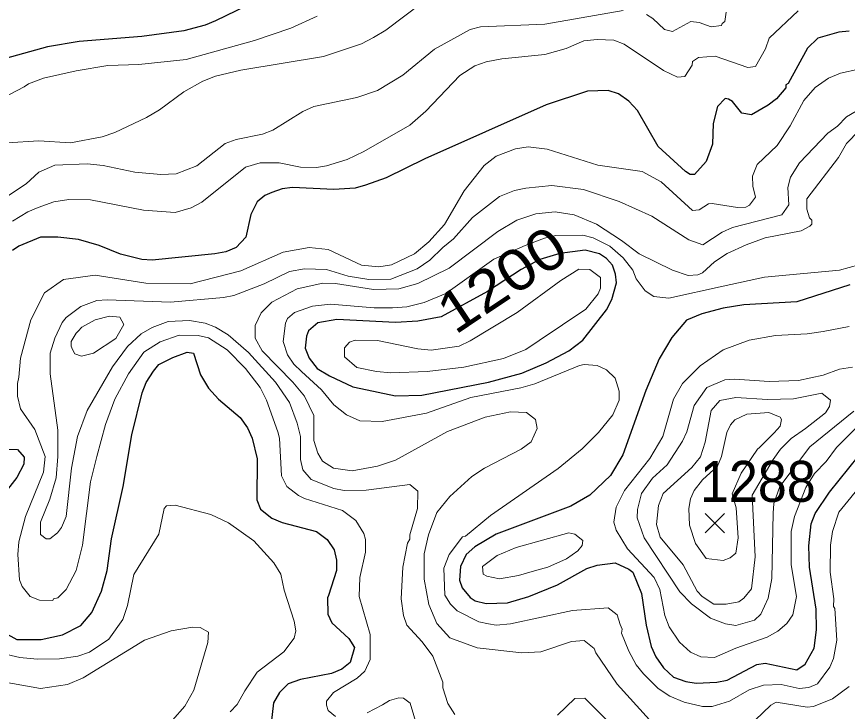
# Model space of a CAD drawing. Extents: x 423 to 448.8, y 7456.3 to 7484.
# Drawn here: x 429.234 to 430.855, y 7480.803 to 7482.159 of the extents above; entities that cross this region are included whole.
import ezdxf
from ezdxf.enums import TextEntityAlignment as Align

# ---------------------------------------------------------------- set-up
doc = ezdxf.new("R2010")
doc.units = 0
doc.header["$LTSCALE"] = 0.032
for name, color, linetype, lineweight in [('1', 7, 'Continuous', 25), ('2', 7, 'Continuous', 13), ('21', 7, 'Continuous', 25)]:
    doc.layers.add(name, color=color, linetype=linetype, lineweight=lineweight)
doc.layers.add('61', color=7, linetype='Continuous')

msp = doc.modelspace()

# ---------------------------------------------------------------- linework, layer by layer
at = {"layer": '1'}
for points in [[(429.6827, 7482.1806), (429.6224, 7482.1512), (429.6023, 7482.1427), (429.5605, 7482.1319), (429.4786, 7482.1203), (429.3563, 7482.111), (429.2945, 7482.1002), (429.2125, 7482.0778)], [(430.8584, 7482.1311), (430.8383, 7482.1288), (430.7973, 7482.1172), (430.7772, 7482.0979), (430.7393, 7482.029), (430.7346, 7482.0259), (430.7346, 7482.0205), (430.7168, 7481.9988), (430.7006, 7481.9865), (430.6681, 7481.9679), (430.6488, 7481.971), (430.631, 7481.9934), (430.6232, 7481.9981), (430.6163, 7481.9996), (430.6016, 7481.9842), (430.5931, 7481.9509), (430.5915, 7481.9107), (430.5792, 7481.8767), (430.5567, 7481.8511), (430.5482, 7481.8511), (430.539, 7481.8573), (430.4856, 7481.906), (430.4454, 7481.9764), (430.4284, 7481.9942), (430.4083, 7482.0089), (430.3881, 7482.0151), (430.3479, 7482.0136), (430.2674, 7481.9873), (430.0308, 7481.882), (429.955, 7481.8449), (429.9148, 7481.8302), (429.8947, 7481.8248), (429.8529, 7481.8217), (429.7725, 7481.8256), (429.7524, 7481.8233), (429.7322, 7481.8163), (429.7183, 7481.8101), (429.7036, 7481.7977), (429.6912, 7481.773), (429.6812, 7481.7289), (429.6626, 7481.7088), (429.6425, 7481.7003), (429.6209, 7481.6964), (429.4987, 7481.684), (429.4786, 7481.6856), (429.4368, 7481.6956), (429.395, 7481.7127), (429.3548, 7481.7243), (429.3146, 7481.7289), (429.2805, 7481.7289), (429.2388, 7481.7111), (429.2264, 7481.7026)], [(430.86, 7481.6361), (430.7563, 7481.6028), (430.6527, 7481.5966), (430.6124, 7481.5905), (430.5707, 7481.5796), (430.5413, 7481.5672), (430.5126, 7481.5332), (430.4879, 7481.4915), (430.4616, 7481.4296), (430.4167, 7481.3043), (430.3927, 7481.2641), (430.3526, 7481.2254), (430.3154, 7481.2037), (430.17, 7481.1496), (430.1283, 7481.1248), (430.1112, 7481.1094), (430.1004, 7481.0862), (430.0981, 7481.0598), (430.1035, 7481.0444), (430.1189, 7481.0258), (430.129, 7481.0189), (430.1499, 7481.0142), (430.1917, 7481.015), (430.2335, 7481.0274), (430.2891, 7481.0506), (430.3463, 7481.0823), (430.3665, 7481.0885), (430.4021, 7481.0931), (430.4284, 7481.0807), (430.4361, 7481.0754), (430.4531, 7481.0336), (430.4624, 7480.9717), (430.4724, 7480.9299), (430.4809, 7480.9098), (430.4964, 7480.8882), (430.5157, 7480.8704), (430.5397, 7480.8619), (430.5599, 7480.8588), (430.6001, 7480.8603), (430.6202, 7480.8642), (430.6782, 7480.8951), (430.6944, 7480.8975), (430.7563, 7480.8843), (430.7725, 7480.8959), (430.7903, 7480.9268), (430.7949, 7480.9624), (430.7942, 7481.0027), (430.781, 7481.0846), (430.7795, 7481.1264), (430.7841, 7481.1697), (430.7919, 7481.1898), (430.8197, 7481.2316), (430.9334, 7481.3716)], [(429.204, 7480.9608), (429.2349, 7480.9439), (429.2821, 7480.9439), (429.3239, 7480.9531), (429.3594, 7480.9709), (429.3811, 7480.9965), (429.3996, 7481.0382), (429.4105, 7481.0785), (429.419, 7481.1403), (429.4422, 7481.2424), (429.4592, 7481.343), (429.4793, 7481.425), (429.487, 7481.4451), (429.501, 7481.4675), (429.5118, 7481.4806), (429.5389, 7481.4938), (429.5667, 7481.5046), (429.5791, 7481.5023), (429.593, 7481.4605), (429.6085, 7481.4342), (429.6278, 7481.4126), (429.6703, 7481.377), (429.6843, 7481.3569), (429.6936, 7481.3368), (429.7036, 7481.2966), (429.7028, 7481.2161), (429.7098, 7481.1983), (429.7322, 7481.1805), (429.7524, 7481.172), (429.8189, 7481.1542), (429.8397, 7481.1388), (429.8537, 7481.1187), (429.8583, 7481.0986), (429.8583, 7481.0785), (429.8429, 7481.0296), (429.8405, 7481.0251), (429.8413, 7480.9934), (429.849, 7480.9763), (429.8823, 7480.9454), (429.8931, 7480.9284), (429.8846, 7480.899), (429.8684, 7480.8858), (429.8483, 7480.8773), (429.7879, 7480.8657), (429.7639, 7480.8572), (429.7469, 7480.8402), (429.7353, 7480.8201), (429.7307, 7480.7806)], [(429.2001, 7481.3159), (429.2357, 7481.3143), (429.2488, 7481.2996), (429.2481, 7481.2857), (429.2349, 7481.2602), (429.2001, 7481.2161)]]:
    msp.add_lwpolyline(points, dxfattribs=at)
msp.add_lwpolyline([(429.9055, 7481.4334), (429.9736, 7481.4195), (430.0246, 7481.4203), (430.1546, 7481.4458), (430.2195, 7481.4636), (430.2675, 7481.4837), (430.3115, 7481.5069), (430.3386, 7481.5278), (430.385, 7481.5873), (430.3951, 7481.6075), (430.4044, 7481.64), (430.4028, 7481.657), (430.3966, 7481.674), (430.385, 7481.6871), (430.3711, 7481.6964), (430.3433, 7481.7034), (430.2938, 7481.6972), (430.2551, 7481.6856), (430.2184, 7481.6661), (430.1528, 7481.6227), (430.0627, 7481.5736), (430.0169, 7481.5649), (429.9736, 7481.5626), (429.8591, 7481.568), (429.8219, 7481.5619), (429.8034, 7481.5464), (429.7995, 7481.5356), (429.7972, 7481.5123), (429.8049, 7481.493), (429.8204, 7481.4729), (429.8444, 7481.4582), (429.89, 7481.4366)], close=True, dxfattribs=at)
at = {"layer": '2'}
for points in [[(429.2156, 7481.913), (429.2775, 7481.9169), (429.3393, 7481.913), (429.4012, 7481.9246), (429.426, 7481.9331), (429.4878, 7481.9625), (429.5126, 7481.9772), (429.5605, 7482.0128), (429.5977, 7482.0336), (429.6224, 7482.0429), (429.6719, 7482.0546), (429.8328, 7482.0816), (429.9071, 7482.1063), (429.9303, 7482.1187), (429.9542, 7482.1326), (430.0262, 7482.1868)], [(429.8204, 7482.1605), (429.7694, 7482.1365), (429.6982, 7482.1125), (429.5652, 7482.0754), (429.4724, 7482.0661), (429.412, 7482.0638), (429.3502, 7482.0538), (429.2867, 7482.0391), (429.2573, 7482.0282), (429.2488, 7482.0221), (429.1475, 7481.9695), (429.0965, 7481.9393), (429.0338, 7481.8905), (429.0121, 7481.8697), (428.9626, 7481.8086), (428.9348, 7481.756), (428.9162, 7481.6848), (428.9139, 7481.6431), (428.9186, 7481.6106), (428.9162, 7481.5873), (428.9016, 7481.5796)], [(429.5157, 7481.8511), (429.5451, 7481.8527), (429.586, 7481.8681), (429.641, 7481.9114), (429.6626, 7481.9192), (429.7137, 7481.93), (429.7338, 7481.9377), (429.7926, 7481.9741), (429.8142, 7481.9841), (429.8978, 7482.0012), (429.938, 7482.0151), (429.9874, 7482.0453), (430.0494, 7482.0955), (430.119, 7482.1342), (430.1391, 7482.1396), (430.2644, 7482.1443), (430.4175, 7482.1713)], [(430.7586, 7482.1705), (430.7022, 7482.1172), (430.6952, 7482.0963), (430.6759, 7482.0622), (430.6604, 7482.0599), (430.597, 7482.0824), (430.5645, 7482.0793), (430.5529, 7482.0715), (430.5521, 7482.0646), (430.5381, 7482.0422), (430.5235, 7482.0414), (430.4964, 7482.0545), (430.4191, 7482.1056), (430.399, 7482.1133), (430.3665, 7482.1149), (430.3409, 7482.1118), (430.3062, 7482.0971), (430.2644, 7482.0855), (430.1809, 7482.077), (430.1499, 7482.0708), (430.1283, 7482.063), (430.0989, 7482.0445), (430.0323, 7481.9749), (430.0014, 7481.9478), (429.9117, 7481.896), (429.8792, 7481.8805), (429.839, 7481.8681), (429.8189, 7481.865), (429.7879, 7481.8658)], [(430.4631, 7482.1636), (430.4755, 7482.1559), (430.4979, 7482.1342), (430.5134, 7482.1304), (430.5498, 7482.1497), (430.566, 7482.1481), (430.5892, 7482.1396), (430.6093, 7482.1419), (430.6109, 7482.1458), (430.6155, 7482.1497), (430.6186, 7482.1682)], [(429.4824, 7481.5046), (429.4522, 7481.4621), (429.426, 7481.4126), (429.4074, 7481.3631), (429.3904, 7481.3012), (429.378, 7481.2517), (429.3625, 7481.128), (429.3502, 7481.0785), (429.3308, 7481.0413), (429.3146, 7481.0251), (429.306, 7481.0228), (429.3045, 7481.0197), (429.279, 7481.0204), (429.2604, 7481.0274), (429.245, 7481.0475), (429.2395, 7481.0599), (429.2364, 7481.1094), (429.2388, 7481.1341), (429.2512, 7481.1836), (429.2867, 7481.2703), (429.2898, 7481.3012), (429.2697, 7481.3538), (429.2419, 7481.394), (429.2357, 7481.4188), (429.2357, 7481.4435), (429.2388, 7481.4559), (429.2419, 7481.493), (429.262, 7481.5673), (429.2883, 7481.6206), (429.3254, 7481.6462), (429.3873, 7481.6546), (429.4863, 7481.6392), (429.5729, 7481.6376), (429.6719, 7481.6632), (429.7539, 7481.6995), (429.805, 7481.7088), (429.8421, 7481.7049), (429.907, 7481.674), (429.9411, 7481.6709), (429.9658, 7481.6748), (430.0107, 7481.6964), (430.0385, 7481.7196), (430.0687, 7481.7537), (430.1073, 7481.8194), (430.146, 7481.8689), (430.17, 7481.8867), (430.2072, 7481.9014), (430.2319, 7481.9052), (430.269, 7481.9006), (430.368, 7481.8697), (430.4547, 7481.8573), (430.4918, 7481.8372), (430.5529, 7481.7807), (430.566, 7481.7823), (430.5838, 7481.7939), (430.5908, 7481.7946), (430.6403, 7481.7869), (430.6565, 7481.7877), (430.6642, 7481.7916), (430.6759, 7481.8071), (430.6704, 7481.8287), (430.6697, 7481.848), (430.6789, 7481.8705), (430.7176, 7481.9076), (430.7431, 7481.9463), (430.7702, 7481.9958), (430.7918, 7482.0213), (430.8182, 7482.0391), (430.8413, 7482.0491), (430.877, 7482.0568)], [(430.8832, 7481.9816), (430.8532, 7481.9636), (430.8359, 7481.9455), (430.8166, 7481.9316), (430.7617, 7481.8743), (430.7439, 7481.8457), (430.7385, 7481.8256), (430.7408, 7481.7923), (430.7269, 7481.7722), (430.631, 7481.7475), (430.6109, 7481.7389), (430.573, 7481.7142), (430.5459, 7481.7235), (430.4732, 7481.7699), (430.4098, 7481.7985), (430.3402, 7481.8217), (430.2783, 7481.8295), (430.2273, 7481.8248), (430.2056, 7481.8202), (430.1762, 7481.8086), (430.1236, 7481.7676), (430.0864, 7481.7258), (430.0656, 7481.7088), (430.04, 7481.6841), (430.0153, 7481.667), (429.9643, 7481.6469), (429.921, 7481.6462), (429.8808, 7481.6531), (429.839, 7481.6655), (429.7957, 7481.667), (429.7663, 7481.6616), (429.7168, 7481.6376), (429.658, 7481.6152), (429.6379, 7481.6113), (429.5342, 7481.6021), (429.4105, 7481.6067), (429.3904, 7481.6051), (429.3594, 7481.5936), (429.3308, 7481.5719), (429.3231, 7481.5626), (429.3084, 7481.5317), (429.2999, 7481.5023), (429.2999, 7481.4621), (429.3146, 7481.3523), (429.3146, 7481.3012), (429.3115, 7481.2594), (429.2991, 7481.2177), (429.2805, 7481.1728), (429.2805, 7481.1488), (429.2921, 7481.1403), (429.2991, 7481.1403)], [(430.8777, 7481.937), (430.853, 7481.9114), (430.8375, 7481.8844), (430.7756, 7481.8039), (430.7756, 7481.7838), (430.781, 7481.7668), (430.7857, 7481.7621), (430.7857, 7481.7544), (430.7818, 7481.7506), (430.7648, 7481.7413), (430.6944, 7481.7274), (430.6573, 7481.7142), (430.6202, 7481.6972), (430.5954, 7481.681), (430.5722, 7481.6593), (430.5629, 7481.6554), (430.5443, 7481.6539), (430.5134, 7481.6647), (430.4485, 7481.6964), (430.4144, 7481.7227), (430.3657, 7481.7545), (430.3216, 7481.7722), (430.2845, 7481.7784), (430.2474, 7481.7746), (430.2102, 7481.7622), (430.1731, 7481.7397), (430.078, 7481.6686), (430.0169, 7481.6384), (429.9798, 7481.6284), (429.9303, 7481.6268), (429.856, 7481.6384), (429.8313, 7481.6392), (429.7817, 7481.6284), (429.7322, 7481.6021), (429.7113, 7481.5812), (429.7051, 7481.5688), (429.6998, 7481.5565), (429.6998, 7481.5317), (429.7129, 7481.507), (429.7732, 7481.4458), (429.7957, 7481.4188), (429.8142, 7481.3809), (429.8142, 7481.3321), (429.822, 7481.3074), (429.8312, 7481.2919), (429.8521, 7481.278), (429.8885, 7481.2726), (429.938, 7481.2818), (429.9735, 7481.2935), (430.0749, 7481.3499), (430.1484, 7481.3777), (430.1979, 7481.3878), (430.2288, 7481.387), (430.2466, 7481.3731), (430.2497, 7481.3553), (430.2381, 7481.3298), (430.2187, 7481.3151), (430.1468, 7481.278), (430.1221, 7481.2617), (430.0795, 7481.2231), (430.054, 7481.1914), (430.0377, 7481.1481), (430.0293, 7481.1109), (430.0293, 7481.0614), (430.0385, 7481.0119), (430.054, 7480.9748), (430.0795, 7480.947), (430.1329, 7480.9276), (430.2195, 7480.9175), (430.2567, 7480.9199), (430.317, 7480.94), (430.3417, 7480.9415), (430.361, 7480.9261), (430.3641, 7480.9176), (430.4059, 7480.8564), (430.4686, 7480.7868)], [(429.2063, 7481.8024), (429.2527, 7481.8333), (429.2775, 7481.8557), (429.3084, 7481.8697), (429.3718, 7481.872), (429.4028, 7481.8689), (429.4646, 7481.8557), (429.5157, 7481.8511)], [(429.7879, 7481.8658), (429.7462, 7481.8743), (429.709, 7481.8743), (429.6804, 7481.8658), (429.5953, 7481.797), (429.5745, 7481.7861), (429.5435, 7481.7769), (429.4816, 7481.7815), (429.378, 7481.8016), (429.3362, 7481.8024), (429.3068, 7481.7978), (429.2759, 7481.7869), (429.2558, 7481.7784), (429.2264, 7481.7599)], [(430.877, 7481.6748), (430.8398, 7481.6647), (430.6929, 7481.6508), (430.6124, 7481.633), (430.5065, 7481.6098), (430.4771, 7481.6129), (430.4601, 7481.6245), (430.443, 7481.6477), (430.4361, 7481.6647), (430.4175, 7481.6887), (430.3912, 7481.7111), (430.3588, 7481.7274), (430.3386, 7481.7328), (430.286, 7481.732), (430.2639, 7481.727), (430.2264, 7481.7127), (430.1649, 7481.6857), (430.0718, 7481.6191), (430.0293, 7481.6013), (429.9952, 7481.5928), (429.9674, 7481.5912), (429.9318, 7481.5912), (429.8467, 7481.5982), (429.8111, 7481.5943), (429.7763, 7481.5819), (429.7624, 7481.5704), (429.7585, 7481.5611), (429.7539, 7481.5255), (429.7624, 7481.4992), (429.7748, 7481.4814), (429.7902, 7481.4667), (429.8289, 7481.4312), (429.8529, 7481.4018), (429.8776, 7481.3824), (429.904, 7481.3708), (429.9473, 7481.3693), (430.0339, 7481.3855), (430.1205, 7481.4157), (430.218, 7481.435), (430.245, 7481.4427), (430.3325, 7481.4783), (430.3417, 7481.4806), (430.3665, 7481.4783), (430.385, 7481.4698), (430.4021, 7481.4536), (430.4098, 7481.4281), (430.4098, 7481.411), (430.3974, 7481.3824), (430.3695, 7481.3476), (430.3378, 7481.3159), (430.2906, 7481.2772), (430.1584, 7481.1859), (430.1097, 7481.1457), (430.1043, 7481.1442), (430.078, 7481.1094), (430.0679, 7481.0831), (430.0695, 7481.0305), (430.0803, 7481.0127), (430.0934, 7480.9996), (430.136, 7480.9779), (430.1546, 7480.974), (430.17, 7480.9717), (430.1979, 7480.974), (430.3185, 7481.0003), (430.3881, 7481.0057), (430.4059, 7480.9918), (430.4113, 7480.9733), (430.4152, 7480.964), (430.4144, 7480.9562), (430.4284, 7480.9207), (430.443, 7480.8944), (430.4569, 7480.8766), (430.4856, 7480.848), (430.5088, 7480.8332), (430.5366, 7480.8217), (430.5722, 7480.8131), (430.5908, 7480.8131), (430.6248, 7480.8232), (430.6635, 7480.8456), (430.6913, 7480.8549), (430.7254, 7480.8557), (430.761, 7480.8479), (430.7795, 7480.8503), (430.7965, 7480.8572), (430.8205, 7480.8897), (430.8275, 7480.9067), (430.8344, 7480.9423), (430.8305, 7481.0042), (430.8275, 7481.008), (430.8282, 7481.0228), (430.8213, 7481.0754), (430.822, 7481.128), (430.8259, 7481.1543), (430.8383, 7481.1921), (430.8878, 7481.2525)], [(429.2991, 7481.1403), (429.3138, 7481.1519), (429.3215, 7481.162), (429.3308, 7481.1836), (429.3409, 7481.278), (429.3532, 7481.3399), (429.3718, 7481.3909), (429.4213, 7481.476), (429.4507, 7481.5154), (429.477, 7481.5402), (429.4987, 7481.5526), (429.5296, 7481.5642), (429.5714, 7481.5665), (429.6023, 7481.5611), (429.6224, 7481.5534), (429.6471, 7481.5386), (429.6866, 7481.5039), (429.7392, 7481.4458), (429.7663, 7481.4064), (429.7817, 7481.3662), (429.7879, 7481.3398), (429.7879, 7481.295), (429.7925, 7481.2749), (429.8088, 7481.2563), (429.8529, 7481.2385), (429.873, 7481.2347), (429.9163, 7481.2354), (430.0014, 7481.2463), (430.0169, 7481.2331), (430.0161, 7481.1991), (430.0014, 7481.1481), (430.0014, 7481.1395), (429.9967, 7481.1318), (429.9875, 7481.0846), (429.9844, 7481.0228), (429.989, 7480.9903), (429.9952, 7480.9717), (430.0254, 7480.9392), (430.0463, 7480.9114), (430.0656, 7480.8603), (430.0656, 7480.8495), (430.0757, 7480.8186), (430.0888, 7480.7977)], [(430.8584, 7481.5549), (430.8074, 7481.5448), (430.7764, 7481.5402), (430.7145, 7481.5371), (430.6635, 7481.5278), (430.6124, 7481.5092), (430.5675, 7481.4776), (430.5335, 7481.4435), (430.5157, 7481.4126), (430.4948, 7481.3399), (430.4693, 7481.2973), (430.4198, 7481.2347)], [(429.856, 7480.7938), (429.8421, 7480.8054), (429.839, 7480.8155), (429.839, 7480.8232), (429.8521, 7480.8402), (429.8985, 7480.868), (429.9132, 7480.882), (429.9241, 7480.9044), (429.9241, 7480.9532), (429.9024, 7481.0274), (429.904, 7481.0645), (429.9148, 7481.114), (429.9148, 7481.1388), (429.9117, 7481.1504), (429.8962, 7481.1759), (429.8699, 7481.1952), (429.7957, 7481.2192), (429.784, 7481.2246), (429.7616, 7481.2424), (429.7508, 7481.2633), (429.7469, 7481.3368), (429.7438, 7481.3492), (429.7214, 7481.411), (429.709, 7481.4358), (429.6804, 7481.4729), (429.6448, 7481.5093), (429.6085, 7481.5324), (429.5884, 7481.5371), (429.5513, 7481.5379), (429.5141, 7481.5247), (429.4824, 7481.5046)], [(430.8646, 7481.4752), (430.8398, 7481.4714), (430.8074, 7481.4597), (430.7594, 7481.4489), (430.7022, 7481.4474), (430.6356, 7481.452), (430.6155, 7481.4505), (430.5807, 7481.4358), (430.556, 7481.4002), (430.542, 7481.3492), (430.5335, 7481.3306), (430.5034, 7481.2849), (430.4748, 7481.2586), (430.4531, 7481.2285), (430.4453, 7481.1976), (430.4446, 7481.1813), (430.4585, 7481.1419), (430.5281, 7481.0367), (430.5505, 7481.0135), (430.5877, 7480.9856), (430.6171, 7480.974), (430.6372, 7480.9709), (430.6735, 7480.9817), (430.6859, 7480.9933), (430.7006, 7481.0243), (430.7075, 7481.063), (430.7102, 7481.1906), (430.7114, 7481.2091), (430.7233, 7481.2424), (430.7818, 7481.3197), (430.8677, 7481.3893)], [(430.4198, 7481.2347), (430.4036, 7481.2022), (430.399, 7481.1728), (430.4036, 7481.1573), (430.426, 7481.121), (430.4779, 7481.0645), (430.4887, 7481.0413), (430.4987, 7480.9903), (430.5072, 7480.9686), (430.5274, 7480.9384), (430.549, 7480.9191), (430.5691, 7480.9098), (430.5954, 7480.9083), (430.6372, 7480.9268), (430.6983, 7480.9485), (430.7192, 7480.9601), (430.7369, 7480.9748), (430.7486, 7480.9918), (430.7555, 7481.0274), (430.7455, 7481.0893), (430.7455, 7481.1543), (430.7517, 7481.1836), (430.7737, 7481.2407), (430.7909, 7481.2677), (430.8134, 7481.291), (430.8336, 7481.3182), (430.8715, 7481.3561)], [(429.2148, 7480.9145), (429.2403, 7480.9083), (429.2744, 7480.9052), (429.3177, 7480.906), (429.3533, 7480.9114), (429.3765, 7480.9191), (429.4143, 7480.9446), (429.4414, 7480.9825), (429.4507, 7481.0104), (429.4631, 7481.0707), (429.5118, 7481.1496), (429.5219, 7481.1991), (429.5265, 7481.2045), (429.5435, 7481.206), (429.6131, 7481.1875), (429.6472, 7481.1713), (429.6967, 7481.1364), (429.7361, 7481.0931), (429.7493, 7481.0715), (429.7562, 7481.0398), (429.7756, 7480.9795), (429.7786, 7480.9609), (429.7756, 7480.9462), (429.7554, 7480.9199), (429.7036, 7480.8797), (429.6796, 7480.8433), (429.6642, 7480.817), (429.651, 7480.8023)], [(429.5381, 7480.786), (429.5621, 7480.8139), (429.5798, 7480.8449), (429.6069, 7480.9377), (429.6084, 7480.9578), (429.5922, 7480.9671), (429.5776, 7480.9678), (429.5358, 7480.9609), (429.4839, 7480.9423), (429.3641, 7480.8688), (429.3331, 7480.8557), (429.2805, 7480.848), (429.2078, 7480.8611)], [(430.6751, 7480.786), (430.7053, 7480.8154), (430.716, 7480.8216), (430.7764, 7480.8116), (430.7888, 7480.8131), (430.8259, 7480.8278), (430.8584, 7480.8518)], [(430.0215, 7480.7536), (430.0022, 7480.8193), (429.989, 7480.8294), (429.9798, 7480.8301), (429.9619, 7480.8248), (429.948, 7480.8162), (429.9179, 7480.8007)], [(430.2891, 7480.7961), (430.3232, 7480.8286), (430.3425, 7480.8294), (430.3881, 7480.7837)]]:
    msp.add_lwpolyline(points, dxfattribs=at)
for points in [[(430.2535, 7481.527), (430.3448, 7481.5881), (430.3688, 7481.6183), (430.3734, 7481.6292), (430.3734, 7481.65), (430.3526, 7481.6655), (430.3309, 7481.6663), (430.2961, 7481.6446), (430.211, 7481.582), (430.119, 7481.5263), (430.0973, 7481.5162), (430.0432, 7481.5085), (430.0169, 7481.5108), (429.938, 7481.5271), (429.8947, 7481.5278), (429.8838, 7481.524), (429.8738, 7481.5131), (429.8738, 7481.4953), (429.8977, 7481.4745), (429.9364, 7481.4667), (429.9643, 7481.4644), (430.0354, 7481.4667), (430.1066, 7481.4752), (430.1839, 7481.4922), (430.2273, 7481.51)], [(429.361, 7481.4969), (429.3478, 7481.5015), (429.3432, 7481.51), (429.3405, 7481.5165), (429.3407, 7481.5252), (429.3502, 7481.5417), (429.354, 7481.5456), (429.3617, 7481.5534), (429.3873, 7481.5673), (429.4151, 7481.575), (429.4352, 7481.5727), (429.443, 7481.5588), (429.4275, 7481.5309), (429.3841, 7481.5023)], [(430.7241, 7481.3155), (430.7101, 7481.2949), (430.6691, 7481.2254), (430.6751, 7481.1048), (430.6681, 7481.0428), (430.6527, 7481.0243), (430.6434, 7481.0173), (430.6186, 7481.0127), (430.5946, 7481.0127), (430.5714, 7481.0274), (430.5621, 7481.0382), (430.5343, 7481.0893), (430.4894, 7481.1434), (430.4825, 7481.1682), (430.4863, 7481.2053), (430.4956, 7481.2285), (430.5513, 7481.2796), (430.5683, 7481.3004), (430.5776, 7481.3291), (430.5892, 7481.3909), (430.6063, 7481.4103), (430.6372, 7481.4157), (430.6991, 7481.4118), (430.7501, 7481.4133), (430.805, 7481.4242), (430.822, 7481.411), (430.8197, 7481.3986), (430.812, 7481.3863), (430.7733, 7481.3553), (430.7455, 7481.3357)], [(430.7122, 7481.3468), (430.7238, 7481.36), (430.7261, 7481.3731), (430.7238, 7481.3778), (430.7014, 7481.387), (430.6589, 7481.3832), (430.6356, 7481.3723), (430.6271, 7481.363), (430.6194, 7481.3476), (430.6093, 7481.3012), (430.6018, 7481.282), (430.5722, 7481.2555), (430.556, 7481.2346), (430.549, 7481.2184), (430.5459, 7481.1991), (430.5467, 7481.1666), (430.5583, 7481.131), (430.5792, 7481.1016), (430.6124, 7481.0978), (430.6263, 7481.1032), (430.6372, 7481.1124), (430.6418, 7481.1419), (430.6379, 7481.2007), (430.6303, 7481.2283), (430.6478, 7481.2686), (430.6796, 7481.3149), (430.6836, 7481.3182)], [(430.2443, 7481.0776), (430.2706, 7481.0846), (430.3069, 7481.1009), (430.3293, 7481.1171), (430.3378, 7481.1271), (430.3386, 7481.1372), (430.3231, 7481.1496), (430.3115, 7481.1519), (430.2087, 7481.1233), (430.1716, 7481.1078), (430.1429, 7481.0861), (430.1445, 7481.0715), (430.1515, 7481.0676), (430.1762, 7481.0622), (430.2133, 7481.0684)]]:
    msp.add_lwpolyline(points, close=True, dxfattribs=at)
at = {"layer": '21'}
for p, q in [((430.5774, 7481.1894), (430.6149, 7481.1519)), ((430.6149, 7481.1894), (430.5774, 7481.1519))]:
    msp.add_line(p, q, dxfattribs=at)

# ---------------------------------------------------------------- texts
at = {"layer": '61', "width": 1.15}
msp.add_text('1200', height=0.08, rotation=33.754, dxfattribs=at).set_placement((430.2033, 7481.6131), align=Align.CENTER)
at = {"layer": '61', "width": 0.95}
msp.add_text('1288', height=0.08, dxfattribs=at).set_placement((430.6802, 7481.2124), align=Align.CENTER)

doc.saveas('drawing.dxf')
